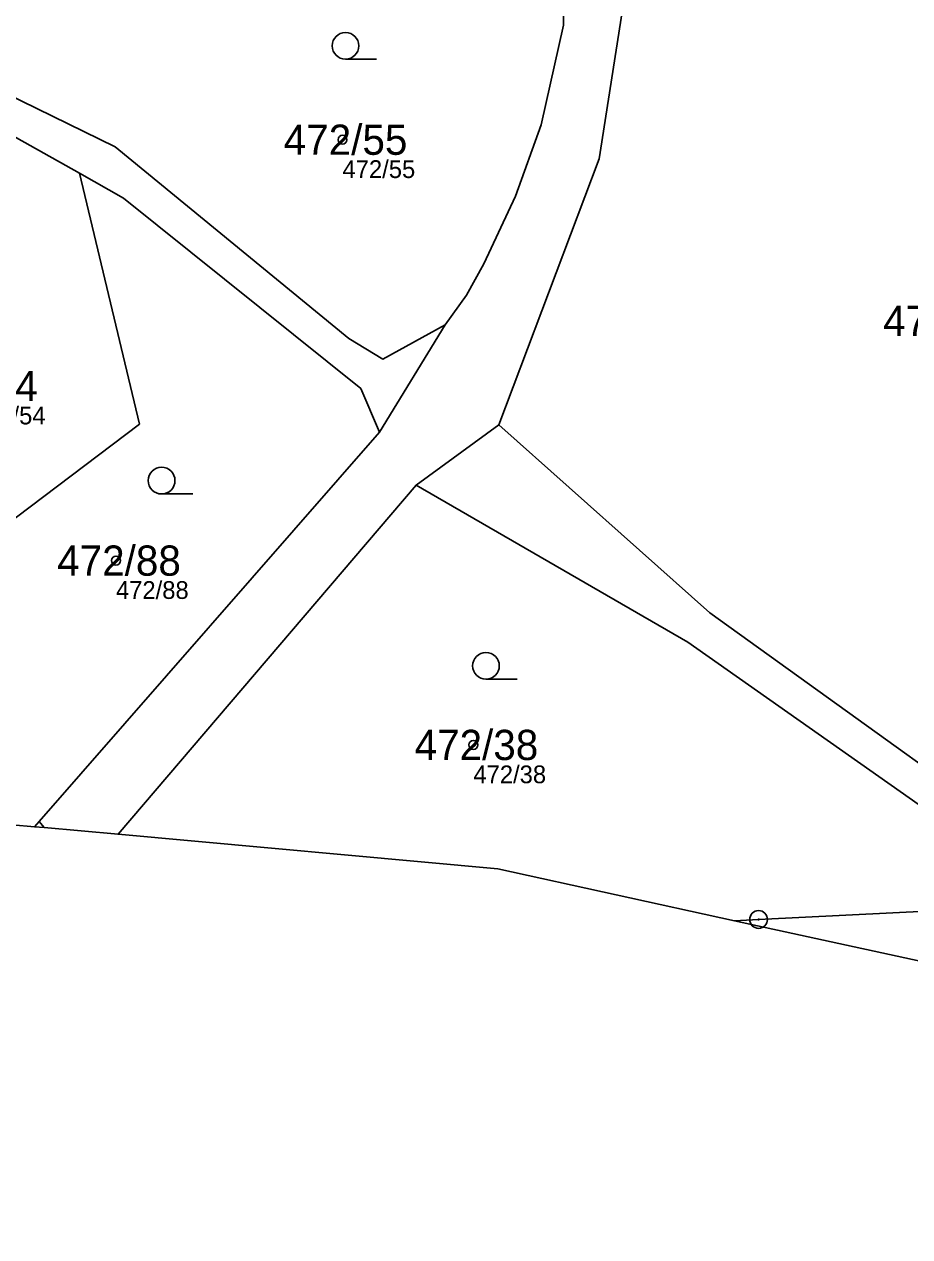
# Model space of a CAD drawing. Extents: x -653098 to -649479, y -997642 to -992666.
# Drawn here: x -651165 to -651115.2, y -995589.2 to -995521 of the extents above; entities that cross this region are included whole.
import ezdxf

# ---------------------------------------------------------------- set-up
doc = ezdxf.new("R2010")
doc.units = 0
for name, color, linetype in [('Definiční body', 7, 'Continuous'), ('Hranice parcel', 7, 'Continuous'), ('Parcelní čísla', 7, 'Continuous'), ('Polygon ku', 7, 'Continuous'), ('Polygon parcely', 7, 'Continuous'), ('Vnitřní kresba', 7, 'Continuous'), ('Značky bodu BP', 7, 'Continuous'), ('Značky kultur', 7, 'Continuous')]:
    doc.layers.add(name, color=color, linetype=linetype)

msp = doc.modelspace()

# ---------------------------------------------------------------- linework, layer by layer
at = {"layer": 'Definiční body'}
for centre in [(-651147.08, -995527.49), (-651159.82, -995551.17), (-651139.72, -995561.54)]:
    msp.add_circle(centre, 0.25, dxfattribs=at)
at = {"layer": 'Hranice parcel'}
for p, q in [((-651145, -995543.95), (-651141.3, -995537.91)), ((-651165.66, -995566.03), (-651164.4, -995566.14)), ((-651163.86, -995566.19), (-651164.4, -995566.14)), ((-651159.7, -995566.57), (-651163.86, -995566.19))]:
    msp.add_line(p, q, dxfattribs=at)
for points in [[(-651131.32, -995485.74), (-651130.73, -995507.62), (-651131.16, -995519.07), (-651132.65, -995528.56), (-651138.28, -995543.54), (-651126.42, -995554.11), (-651103.79, -995570.38)], [(-651141.3, -995537.91), (-651140.1, -995536.23), (-651139.13, -995534.48), (-651137.36, -995530.66), (-651135.91, -995526.66), (-651134.65, -995521.05), (-651134.62, -995516.14), (-651134.5, -995512.18)], [(-651141.3, -995537.91), (-651144.82, -995539.83), (-651146.72, -995538.68), (-651159.86, -995527.89), (-651172.19, -995521.87), (-651189.89, -995513.53), (-651189.31, -995512.75)], [(-651190.8, -995514.69), (-651178.62, -995520.51), (-651168.21, -995525.83), (-651161.87, -995529.38)], [(-651173.11, -995554.54), (-651158.49, -995543.49), (-651161.87, -995529.38)], [(-651161.87, -995529.38), (-651159.39, -995530.78), (-651146.05, -995541.48), (-651145, -995543.95)], [(-651164.4, -995566.14), (-651164.14, -995565.85), (-651145, -995543.95)], [(-651106.69, -995570.52), (-651127.66, -995555.76), (-651142.94, -995546.92), (-651159.7, -995566.57)], [(-651159.7, -995566.57), (-651138.34, -995568.52), (-651125.03, -995571.43)], [(-651125.03, -995571.43), (-651123.68, -995571.36), (-651106.69, -995570.52)], [(-651125.03, -995571.43), (-651110.46, -995574.61), (-651099.88, -995575.91)]]:
    msp.add_lwpolyline(points, dxfattribs=at)
at = {"layer": 'Polygon ku'}
msp.add_lwpolyline([(-651264.49, -995573.64), (-651251.05, -995571.47), (-651238.65, -995570.19), (-651236.7, -995577.67), (-651233.7, -995589.21), (-651218.7, -995585.07), (-651211.68, -995583.09), (-651209.67, -995582.4), (-651205.34, -995579.08), (-651200.7, -995575.52), (-651196.05, -995571.95), (-651191.52, -995568.48), (-651188.8, -995566.39), (-651184.92, -995566.27), (-651168.67, -995565.75), (-651165.66, -995566.03), (-651164.4, -995566.14), (-651163.86, -995566.19), (-651159.7, -995566.57), (-651138.34, -995568.52), (-651125.03, -995571.43), (-651110.46, -995574.61)], dxfattribs=at)
at = {"layer": 'Polygon parcely'}
for points in [[(-651106.64, -995507), (-651114.38, -995503.72), (-651122.19, -995497.46), (-651131.32, -995485.74), (-651130.73, -995507.62), (-651131.16, -995519.07), (-651132.65, -995528.56), (-651138.28, -995543.54), (-651126.42, -995554.11), (-651103.79, -995570.38), (-651091.93, -995569.79)], [(-651184.49, -995513.76), (-651189.31, -995512.75), (-651189.89, -995513.53), (-651172.19, -995521.87), (-651159.86, -995527.89), (-651146.72, -995538.68), (-651144.82, -995539.83), (-651141.3, -995537.91), (-651140.1, -995536.23), (-651139.13, -995534.48), (-651137.36, -995530.66), (-651135.91, -995526.66), (-651134.65, -995521.05), (-651134.62, -995516.14), (-651134.5, -995512.18), (-651159.41, -995512.63), (-651159.34, -995518.45), (-651171.05, -995518.62), (-651172.4, -995518.64), (-651172.44, -995515.76), (-651172.47, -995513.19)], [(-651158.49, -995543.49), (-651161.87, -995529.38), (-651168.21, -995525.83), (-651178.62, -995520.51), (-651190.8, -995514.69), (-651180.63, -995525.95), (-651177.63, -995525.2), (-651175.44, -995524.66), (-651174.83, -995526.05), (-651171.92, -995537.56), (-651177.34, -995538.97), (-651176.76, -995541.22), (-651173.11, -995554.54)], [(-651145, -995543.95), (-651146.05, -995541.48), (-651159.39, -995530.78), (-651161.87, -995529.38), (-651158.49, -995543.49), (-651173.11, -995554.54), (-651177.6, -995557.94), (-651182.39, -995561.55), (-651186.94, -995564.99), (-651188.8, -995566.39), (-651184.92, -995566.27), (-651173.41, -995556.41), (-651165.66, -995566.03), (-651164.4, -995566.14), (-651164.14, -995565.85)], [(-651125.03, -995571.43), (-651123.68, -995571.36), (-651106.69, -995570.52), (-651127.66, -995555.76), (-651142.94, -995546.92), (-651159.7, -995566.57), (-651138.34, -995568.52)], [(-651110.46, -995574.61), (-651099.88, -995575.91), (-651102.83, -995573.24), (-651106.69, -995570.52), (-651123.68, -995571.36), (-651125.03, -995571.43)]]:
    msp.add_lwpolyline(points, close=True, dxfattribs=at)
for points in [[(-651178.62, -995520.51), (-651168.21, -995525.83), (-651161.87, -995529.38), (-651159.39, -995530.78), (-651146.05, -995541.48), (-651145, -995543.95), (-651141.3, -995537.91), (-651144.82, -995539.83), (-651146.72, -995538.68), (-651159.86, -995527.89), (-651172.19, -995521.87), (-651189.89, -995513.53)], [(-651134.62, -995516.14), (-651134.65, -995521.05), (-651135.91, -995526.66), (-651137.36, -995530.66), (-651139.13, -995534.48), (-651140.1, -995536.23), (-651141.3, -995537.91), (-651145, -995543.95), (-651164.14, -995565.85), (-651164.4, -995566.14), (-651163.86, -995566.19), (-651159.7, -995566.57), (-651142.94, -995546.92), (-651127.66, -995555.76), (-651106.69, -995570.52)], [(-651103.79, -995570.38), (-651126.42, -995554.11), (-651138.28, -995543.54), (-651132.65, -995528.56), (-651131.16, -995519.07)]]:
    msp.add_lwpolyline(points, dxfattribs=at)
at = {"layer": 'Vnitřní kresba'}
for p, q in [((-651142.94, -995546.92), (-651138.28, -995543.54)), ((-651164.14, -995565.85), (-651163.86, -995566.19))]:
    msp.add_line(p, q, dxfattribs=at)
at = {"layer": 'Značky bodu BP'}
for radius in [0.5, 0.0303]:
    msp.add_circle((-651123.68, -995571.36), radius, dxfattribs=at)
at = {"layer": 'Značky kultur'}
for p, q in [((-651146.913, -995522.96), (-651145.163, -995522.96)), ((-651157.253, -995547.42), (-651155.503, -995547.42)), ((-651139.013, -995557.84), (-651137.263, -995557.84))]:
    msp.add_line(p, q, dxfattribs=at)
for centre in [(-651146.913, -995522.21), (-651157.253, -995546.67), (-651139.013, -995557.09)]:
    msp.add_circle(centre, 0.75, dxfattribs=at)

# ---------------------------------------------------------------- texts
at = {"layer": 'Definiční body'}
for s, p in [('472/55', (-651147.08, -995529.646)), ('472/54', (-651167.87, -995543.506)), ('472/88', (-651159.82, -995553.326)), ('472/38', (-651139.72, -995563.696))]:
    msp.add_text(s, height=1, dxfattribs=at).set_placement(p)
at = {"layer": 'Parcelní čísla'}
for s, p in [('472/55', (-651150.385, -995528.34)), ('472/3', (-651116.673, -995538.53)), ('472/54', (-651171.175, -995542.2)), ('472/88', (-651163.125, -995552.02)), ('472/38', (-651143.025, -995562.39))]:
    msp.add_text(s, height=1.7, dxfattribs=at).set_placement(p)

doc.saveas('drawing.dxf')
